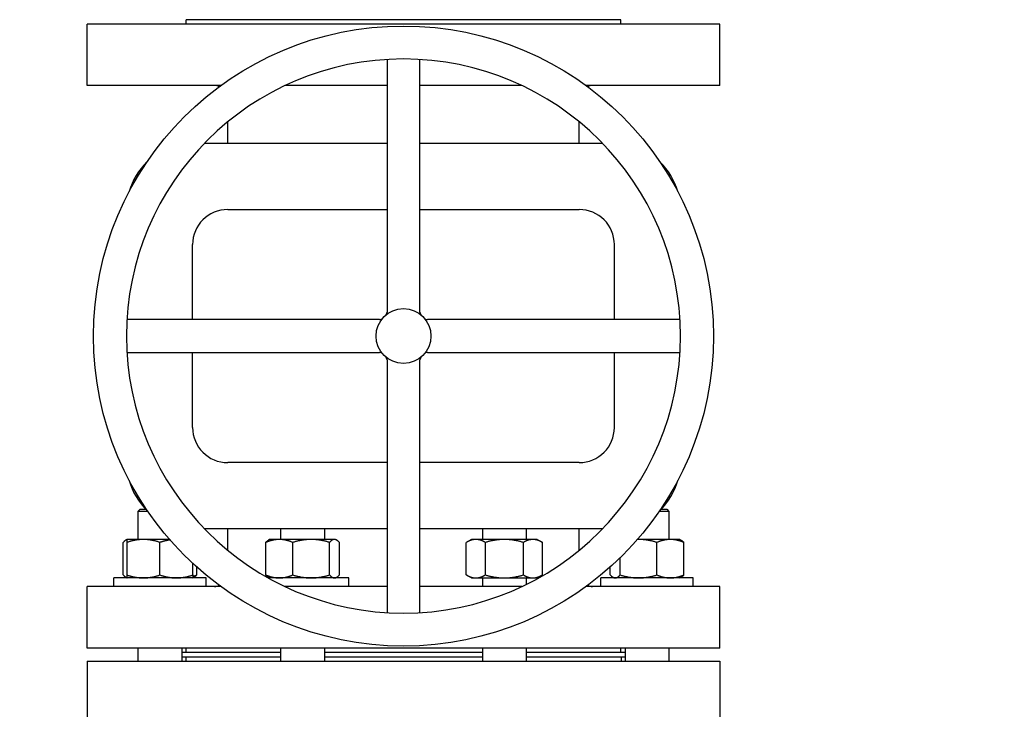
# Model space of a CAD drawing. Header units: inches. Extents: x 5 to 1128, y -85 to 748.
# Tile 323 of 656: x 366 to 380, y 651 to 661. Entities that reach past the tile are written whole.
import ezdxf

# ---------------------------------------------------------------- set-up
doc = ezdxf.new("R2010")
doc.units = ezdxf.units.IN
doc.header["$LTSCALE"] = 32
doc.header["$MEASUREMENT"] = 0
doc.layers.add('Dimension (ANSI)', color=7, linetype='Continuous', lineweight=25)
doc.layers.add('Visible (ANSI)', color=7, linetype='Continuous', lineweight=30)
doc.styles.add('Note Text (ANSI)', font='tahoma.ttf')
doc.dimstyles.new('SB Fraction-16 (ANSI)', dxfattribs={"dimscale": 32, "dimtxt": 0.125, "dimasz": 0.098425, "dimexe": 0.125, "dimexo": 0.0625, "dimgap": 0.031496, "dimtad": 0, "dimtih": 1, "dimtoh": 1, "dimdec": 4, "dimrnd": 1e-08, "dimzin": 0, "dimdsep": 46, "dimlunit": 5, "dimtxsty": 'Note Text (ANSI)', "dimcen": 0.09, "dimdle": 0.393701, "dimclrd": 256, "dimclre": 256, "dimclrt": 256, "dimadec": 0, "dimazin": 3, "dimtfac": 0.96, "dimtofl": 0, "dimtmove": 0, "dimatfit": 3, "dimfxl": 1, "dimfrac": 2, "dimtolj": 1, "dimtzin": 12, "dimlwd": -1, "dimlwe": -1, "dimarcsym": 0})

# ---------------------------------------------------------------- blocks, each defined once
blk = doc.blocks.new('*D19')
at = {"layer": 'Defpoints', "color": 0, "transparency": 16777216}
for p in [(484.781, 699.94), (324.685, 555.94), (484.781, 555.94)]:
    blk.add_point(p, dxfattribs=at)
at = {"layer": 'Dimension (ANSI)', "transparency": 16777216}
for p, q in [((482.781, 699.94), (320.685, 699.94)), ((324.685, 696.79), (324.685, 635.454)), ((324.685, 559.089), (324.685, 629.425)), ((482.781, 555.94), (320.685, 555.94))]:
    blk.add_line(p, q, dxfattribs=at)
for points in [[(324.16, 696.79), (325.21, 696.79), (324.685, 699.94)], [(324.16, 559.089), (325.21, 559.089), (324.685, 555.94)]]:
    blk.add_solid(points, dxfattribs=at)
at = {"layer": 'Dimension (ANSI)', "transparency": 16777216, "insert": (320.552, 634.446), "char_height": 4, "attachment_point": 1, "style": 'Note Text (ANSI)'}
blk.add_mtext('\\A1;144', dxfattribs=at)

msp = doc.modelspace()

# ---------------------------------------------------------------- linework, layer by layer
at = {"layer": 'Visible (ANSI)'}
for p, q in [((375.65563, 660.75228), (366.65563, 660.75228)), ((366.65563, 659.87728), (366.65563, 660.75228)), ((374.24938, 660.81478), (368.06188, 660.81478)), ((368.06188, 660.75228), (368.06188, 660.81478)), ((374.24938, 660.75228), (374.24938, 660.81478)), ((375.65563, 659.87728), (375.65563, 660.75228)), ((370.92126, 660.24905), (370.92126, 658.34787)), ((371.39001, 658.34787), (371.39001, 660.24905)), ((368.55627, 659.87728), (366.65563, 659.87728)), ((370.92126, 659.87728), (369.4698, 659.87728)), ((372.84147, 659.87728), (371.39001, 659.87728)), ((375.65563, 659.87728), (373.755, 659.87728)), ((368.65563, 659.05228), (368.65563, 659.36166)), ((373.65563, 659.05228), (373.65563, 659.36166)), ((370.92126, 659.05228), (368.32022, 659.05228)), ((373.99104, 659.05228), (371.39001, 659.05228)), ((370.92126, 658.34787), (370.92126, 658.24477)), ((370.92126, 658.24477), (370.92126, 656.65514)), ((371.39001, 658.24477), (371.39001, 658.34787)), ((371.39001, 656.65514), (371.39001, 658.24477)), ((368.65563, 658.11478), (370.92126, 658.11478)), ((371.39001, 658.11478), (373.65563, 658.11478)), ((368.15563, 656.54915), (368.15563, 657.61478)), ((374.15563, 656.54915), (374.15563, 657.61478)), ((369.12254, 656.54915), (367.22136, 656.54915)), ((369.22564, 656.54915), (369.12254, 656.54915)), ((370.81528, 656.54915), (369.22564, 656.54915)), ((373.08562, 656.54915), (371.49599, 656.54915)), ((373.18873, 656.54915), (373.08562, 656.54915)), ((375.08991, 656.54915), (373.18873, 656.54915)), ((367.22136, 656.0804), (369.12254, 656.0804)), ((368.15563, 655.01478), (368.15563, 656.0804)), ((369.12254, 656.0804), (369.22564, 656.0804)), ((369.22564, 656.0804), (370.81528, 656.0804)), ((370.92126, 655.97442), (370.92126, 654.38479)), ((371.39001, 654.38479), (371.39001, 655.97442)), ((371.49599, 656.0804), (373.08562, 656.0804)), ((373.08562, 656.0804), (373.18873, 656.0804)), ((373.18873, 656.0804), (375.08991, 656.0804)), ((374.15563, 655.01478), (374.15563, 656.0804)), ((370.92126, 654.51478), (368.65563, 654.51478)), ((373.65563, 654.51478), (371.39001, 654.51478)), ((370.92126, 654.38479), (370.92126, 654.28169)), ((371.39001, 654.28169), (371.39001, 654.38479)), ((370.92126, 654.28169), (370.92126, 652.3805)), ((371.39001, 652.3805), (371.39001, 654.28169)), ((367.40988, 653.85228), (367.37858, 653.82098)), ((367.51846, 653.82098), (367.37858, 653.82098)), ((367.37858, 653.82098), (367.37858, 653.42128)), ((367.40988, 653.85228), (367.49231, 653.85228)), ((374.93268, 653.82098), (374.79281, 653.82098)), ((374.81896, 653.85228), (374.90138, 653.85228)), ((374.90138, 653.85228), (374.93268, 653.82098)), ((374.93268, 653.82098), (374.93268, 653.42128)), ((368.32022, 653.57728), (370.92126, 653.57728)), ((368.65563, 653.2679), (368.65563, 653.57728)), ((369.40807, 653.57728), (369.40807, 653.42128)), ((370.03307, 653.57728), (370.03307, 653.42128)), ((371.39001, 653.57728), (373.99104, 653.57728)), ((372.2782, 653.57728), (372.2782, 653.42128)), ((372.9032, 653.57728), (372.9032, 653.42128)), ((373.65563, 653.2679), (373.65563, 653.57728)), ((367.16826, 652.91615), (367.16826, 653.37941)), ((367.22233, 653.42128), (367.2058, 653.41173)), ((367.45671, 653.42128), (367.22233, 653.42128)), ((367.22233, 652.91615), (367.22233, 653.37941)), ((367.82761, 653.42128), (367.45671, 653.42128)), ((367.69108, 652.91615), (367.69108, 653.37941)), ((369.19775, 652.91615), (369.19775, 653.37941)), ((369.25182, 653.42128), (369.23528, 653.41173)), ((369.38911, 653.42128), (369.25182, 653.42128)), ((369.84189, 653.42128), (369.38911, 653.42128)), ((369.58048, 652.91615), (369.58048, 653.37941)), ((370.17335, 653.42128), (369.84189, 653.42128)), ((370.1033, 652.91615), (370.1033, 653.37941)), ((370.18932, 653.42128), (370.17335, 653.42128)), ((370.18932, 653.42128), (370.20586, 653.41173)), ((370.24339, 652.91615), (370.24339, 653.37941)), ((372.12195, 653.42128), (372.04943, 653.37941)), ((372.04943, 652.91615), (372.04943, 653.37941)), ((372.18475, 653.42128), (372.12195, 653.42128)), ((372.5907, 653.42128), (372.18475, 653.42128)), ((372.32006, 652.91615), (372.32006, 653.37941)), ((372.99665, 653.42128), (372.5907, 653.42128)), ((372.86133, 652.91615), (372.86133, 653.37941)), ((373.05945, 653.42128), (372.99665, 653.42128)), ((373.05945, 653.42128), (373.13196, 653.37941)), ((373.13196, 652.91615), (373.13196, 653.37941)), ((374.49886, 653.42128), (374.48366, 653.42128)), ((374.95164, 653.42128), (374.49886, 653.42128)), ((374.76027, 652.91615), (374.76027, 653.37941)), ((375.08893, 653.42128), (374.95164, 653.42128)), ((375.08893, 653.42128), (375.10547, 653.41173)), ((375.143, 652.91615), (375.143, 653.37941)), ((368.15983, 652.91615), (368.15983, 653.07853)), ((368.21391, 652.91615), (368.21391, 653.0293)), ((374.09736, 652.91615), (374.09736, 653.0293)), ((374.23745, 652.91615), (374.23745, 653.16034)), ((372.12195, 652.87428), (372.04943, 652.91615)), ((373.05945, 652.87428), (373.13196, 652.91615)), ((368.55627, 652.75228), (366.65563, 652.75228)), ((366.65563, 651.87728), (366.65563, 652.75228)), ((368.34733, 652.87428), (367.03483, 652.87428)), ((367.03483, 652.75228), (367.03483, 652.87428)), ((367.22233, 652.87428), (367.2058, 652.88383)), ((368.15983, 652.87428), (368.17637, 652.88383)), ((368.34733, 652.75228), (368.34733, 652.87428)), ((370.37682, 652.87428), (369.23303, 652.87428)), ((369.25182, 652.87428), (369.23528, 652.88383)), ((370.92126, 652.75228), (369.4698, 652.75228)), ((370.18932, 652.87428), (370.20586, 652.88383)), ((370.37682, 652.75228), (370.37682, 652.87428)), ((372.84147, 652.75228), (371.39001, 652.75228)), ((372.12195, 652.87428), (372.18475, 652.87428)), ((372.18475, 652.87428), (372.5907, 652.87428)), ((372.2782, 652.87428), (372.2782, 652.75228)), ((372.5907, 652.87428), (372.99665, 652.87428)), ((372.9032, 652.87428), (372.9032, 652.78215)), ((372.99665, 652.87428), (373.05945, 652.87428)), ((375.65563, 652.75228), (373.755, 652.75228)), ((375.27643, 652.87428), (373.96393, 652.87428)), ((373.96393, 652.75228), (373.96393, 652.87428)), ((374.15143, 652.87428), (374.1349, 652.88383)), ((375.08893, 652.87428), (375.10547, 652.88383)), ((375.27643, 652.75228), (375.27643, 652.87428)), ((375.65563, 651.87728), (375.65563, 652.75228)), ((375.65563, 651.87728), (366.65563, 651.87728)), ((367.37858, 651.87728), (367.37858, 651.69228)), ((368.00358, 651.87728), (368.00358, 651.69228)), ((369.40807, 651.81478), (368.00358, 651.81478)), ((368.06188, 651.81478), (368.06188, 651.87728)), ((369.40807, 651.87728), (369.40807, 651.69228)), ((370.03307, 651.87728), (370.03307, 651.69228)), ((372.2782, 651.81478), (370.03307, 651.81478)), ((372.2782, 651.87728), (372.2782, 651.69228)), ((372.9032, 651.87728), (372.9032, 651.69228)), ((374.30768, 651.81478), (372.9032, 651.81478)), ((374.24938, 651.81478), (374.24938, 651.87728)), ((374.30768, 651.87728), (374.30768, 651.69228)), ((374.93268, 651.87728), (374.93268, 651.69228)), ((366.65563, 651.69228), (375.65563, 651.69228)), ((366.65563, 651.69228), (366.65563, 650.75228)), ((368.00358, 651.75228), (369.40807, 651.75228)), ((368.06063, 651.75228), (368.06063, 651.69228)), ((370.03307, 651.75228), (372.2782, 651.75228)), ((372.9032, 651.75228), (374.30768, 651.75228)), ((374.25063, 651.75228), (374.25063, 651.69228)), ((375.65563, 651.69228), (375.65563, 650.75228))]:
    msp.add_line(p, q, dxfattribs=at)
for radius in [4.41, 0.39]:
    msp.add_circle((371.15563, 656.31478), radius, dxfattribs=at)
for centre, radius, start, end in [((371.15563, 656.31478), 3.94125, 90, 180), ((371.15563, 656.31478), 3.94125, 0, 90), ((368.46763, 659.68928), 0.188, 68.095381, 90), ((373.84363, 659.68928), 0.188, 90, 111.904619), ((368.15563, 658.11478), 0.9375, 133.798259, 164.274227), ((374.15563, 658.11478), 0.9375, 15.725773, 46.201741), ((368.65563, 657.61478), 0.5, 90, 180), ((373.65563, 657.61478), 0.5, 0, 90), ((370.81528, 656.60915), 0.06, 270, 319.143508), ((370.86126, 656.65514), 0.06, 310.856492, 0), ((371.45001, 656.65514), 0.06, 180, 229.143508), ((371.49599, 656.60915), 0.06, 220.856492, 270), ((371.15563, 656.31478), 3.94125, 180, 270), ((371.15563, 656.31478), 3.94125, 270, 0), ((370.81528, 656.0204), 0.06, 40.856492, 90), ((370.86126, 655.97442), 0.06, 0, 49.143508), ((371.45001, 655.97442), 0.06, 130.856492, 180), ((371.49599, 656.0204), 0.06, 90, 139.143508), ((368.65563, 655.01478), 0.5, 180, 270), ((373.65563, 655.01478), 0.5, 270, 0), ((368.15563, 654.51478), 0.9375, 195.725773, 226.201741), ((374.15563, 654.51478), 0.9375, 313.798259, 344.274227), ((368.46763, 652.94028), 0.188, 270, 291.904619), ((373.84363, 652.94028), 0.188, 248.095381, 270)]:
    msp.add_arc(centre, radius, start, end, dxfattribs=at)
for points, weights in [([(367.22233, 653.41894), (367.19712, 653.4116), (367.16826, 653.37941)], [1.01375847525, 1.02892942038, 1]), ([(367.22233, 653.37941), (367.22233, 653.42128), (367.22233, 653.42128)], [1, 1.0379548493, 1]), ([(367.45671, 653.42128), (367.34794, 653.42128), (367.22233, 653.37941)], [1, 1.0379548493, 1]), ([(367.69108, 653.37941), (367.56548, 653.42128), (367.45671, 653.42128)], [1, 1.0379548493, 1]), ([(367.83357, 653.41443), (367.76656, 653.40457), (367.69108, 653.37941)], [1.01833599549, 1.02246636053, 1]), ([(369.38911, 653.42128), (369.3003, 653.42128), (369.19775, 653.37941)], [1, 1.0379548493, 1]), ([(369.19775, 653.37941), (369.21754, 653.40149), (369.23528, 653.41173)], [1, 1.01965956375, 1.01895290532]), ([(369.58048, 653.37941), (369.47793, 653.42128), (369.38911, 653.42128)], [1, 1.0379548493, 1]), ([(369.84189, 653.42128), (369.72057, 653.42128), (369.58048, 653.37941)], [1, 1.0379548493, 1]), ([(370.1033, 653.37941), (369.96321, 653.42128), (369.84189, 653.42128)], [1, 1.0379548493, 1]), ([(370.17335, 653.42128), (370.14084, 653.42128), (370.1033, 653.37941)], [1, 1.0379548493, 1]), ([(370.24339, 653.37941), (370.20586, 653.42128), (370.17335, 653.42128)], [1, 1.0379548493, 1]), ([(372.18475, 653.42128), (372.12195, 653.42128), (372.04943, 653.37941)], [1, 1.0379548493, 1]), ([(372.32006, 653.37941), (372.24755, 653.42128), (372.18475, 653.42128)], [1, 1.0379548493, 1]), ([(372.5907, 653.42128), (372.46509, 653.42128), (372.32006, 653.37941)], [1, 1.0379548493, 1]), ([(372.86133, 653.37941), (372.7163, 653.42128), (372.5907, 653.42128)], [1, 1.0379548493, 1]), ([(372.99665, 653.42128), (372.93384, 653.42128), (372.86133, 653.37941)], [1, 1.0379548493, 1]), ([(373.13196, 653.37941), (373.05945, 653.42128), (372.99665, 653.42128)], [1, 1.0379548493, 1]), ([(374.49886, 653.42128), (374.49119, 653.42128), (374.48352, 653.42112)], [1, 1.00231581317, 1.0043490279]), ([(374.76027, 653.37941), (374.62018, 653.42128), (374.49886, 653.42128)], [1, 1.0379548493, 1]), ([(374.95164, 653.42128), (374.86282, 653.42128), (374.76027, 653.37941)], [1, 1.0379548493, 1]), ([(375.143, 653.37941), (375.04045, 653.42128), (374.95164, 653.42128)], [1, 1.0379548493, 1]), ([(375.10547, 653.41173), (375.12321, 653.40149), (375.143, 653.37941)], [1.01895290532, 1.01965956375, 1]), ([(367.16826, 652.91615), (367.19712, 652.88396), (367.22233, 652.87662)], [1, 1.02892942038, 1.01375847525]), ([(367.22233, 652.87428), (367.22233, 652.87428), (367.22233, 652.91615)], [1, 1.0379548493, 1]), ([(367.22233, 652.91615), (367.34794, 652.87428), (367.45671, 652.87428)], [1, 1.0379548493, 1]), ([(367.45671, 652.87428), (367.56548, 652.87428), (367.69108, 652.91615)], [1, 1.0379548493, 1]), ([(367.69108, 652.91615), (367.81669, 652.87428), (367.92546, 652.87428)], [1, 1.0379548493, 1]), ([(367.92546, 652.87428), (368.03423, 652.87428), (368.15983, 652.91615)], [1, 1.0379548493, 1]), ([(368.15983, 652.91615), (368.15983, 652.87428), (368.15983, 652.87428)], [1, 1.0379548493, 1]), ([(368.15983, 652.89658), (368.186, 652.90475), (368.21391, 652.91615)], [1.01477953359, 1.01005189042, 1]), ([(368.21391, 652.91615), (368.19412, 652.89407), (368.17637, 652.88383)], [1, 1.01965956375, 1.01895290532]), ([(369.23528, 652.88383), (369.21754, 652.89407), (369.19775, 652.91615)], [1.01895290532, 1.01965956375, 1]), ([(369.19775, 652.91615), (369.3003, 652.87428), (369.38911, 652.87428)], [1, 1.0379548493, 1]), ([(369.38911, 652.87428), (369.47793, 652.87428), (369.58048, 652.91615)], [1, 1.0379548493, 1]), ([(369.58048, 652.91615), (369.72057, 652.87428), (369.84189, 652.87428)], [1, 1.0379548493, 1]), ([(369.84189, 652.87428), (369.96321, 652.87428), (370.1033, 652.91615)], [1, 1.0379548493, 1]), ([(370.1033, 652.91615), (370.14084, 652.87428), (370.17335, 652.87428)], [1, 1.0379548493, 1]), ([(370.17335, 652.87428), (370.20586, 652.87428), (370.24339, 652.91615)], [1, 1.0379548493, 1]), ([(372.04943, 652.91615), (372.12195, 652.87428), (372.18475, 652.87428)], [1, 1.0379548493, 1]), ([(372.18475, 652.87428), (372.24755, 652.87428), (372.32006, 652.91615)], [1, 1.0379548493, 1]), ([(372.32006, 652.91615), (372.46509, 652.87428), (372.5907, 652.87428)], [1, 1.0379548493, 1]), ([(372.5907, 652.87428), (372.7163, 652.87428), (372.86133, 652.91615)], [1, 1.0379548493, 1]), ([(372.86133, 652.91615), (372.93384, 652.87428), (372.99665, 652.87428)], [1, 1.0379548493, 1]), ([(372.99665, 652.87428), (373.05945, 652.87428), (373.13196, 652.91615)], [1, 1.0379548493, 1]), ([(374.09736, 652.91615), (374.1349, 652.87428), (374.1674, 652.87428)], [1, 1.0379548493, 1]), ([(374.1674, 652.87428), (374.19991, 652.87428), (374.23745, 652.91615)], [1, 1.0379548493, 1]), ([(374.23745, 652.91615), (374.37754, 652.87428), (374.49886, 652.87428)], [1, 1.0379548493, 1]), ([(374.49886, 652.87428), (374.62018, 652.87428), (374.76027, 652.91615)], [1, 1.0379548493, 1]), ([(374.76027, 652.91615), (374.86282, 652.87428), (374.95164, 652.87428)], [1, 1.0379548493, 1]), ([(374.95164, 652.87428), (375.04045, 652.87428), (375.143, 652.91615)], [1, 1.0379548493, 1]), ([(375.143, 652.91615), (375.12321, 652.89407), (375.10547, 652.88383)], [1, 1.01965956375, 1.01895290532])]:
    msp.add_rational_spline(points, weights, degree=2, dxfattribs=at)

# ---------------------------------------------------------------- dimensions: what is measured, and where the dimension line sits
at = {"layer": 'Dimension (ANSI)'}
dim = msp.add_linear_dim(base=(324.68489, 555.93978), p1=(484.78063, 699.93978), p2=(484.78063, 555.93978), angle=90, dimstyle='SB Fraction-16 (ANSI)', override={"dimgap": 0.031496, "dimdec": 4, "dimtol": 0, "dimlim": 0, "dimtp": 0, "dimtm": 0, "dimtdec": 2, "dimatfit": 1}, dxfattribs=at)
dim.commit()
dim.dimension.update_dxf_attribs({"geometry": '*D19', "text_midpoint": (324.68489, 632.43978), "dimtype": 160})

doc.saveas('drawing.dxf')
